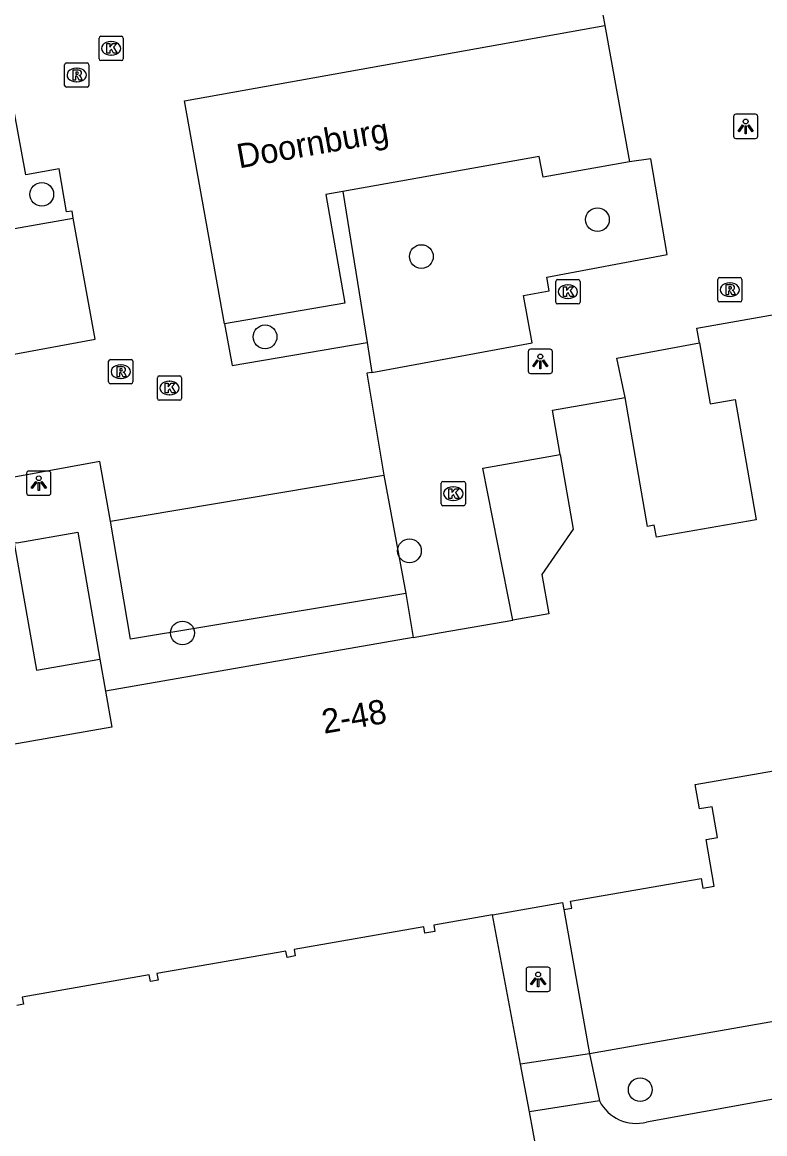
# Model space of a CAD drawing. Extents: x 157793 to 159380, y 380882 to 382313.
# Drawn here: x 158544.27 to 158574.86, y 381373.42 to 381419.2 of the extents above; entities that cross this region are included whole.
import ezdxf

# ---------------------------------------------------------------- set-up
doc = ezdxf.new("R2010")
doc.units = 0
for name, color, linetype in [('IMGEO_Boom', 7, 'Continuous'), ('IMGEO_Groenvoorziening', 7, 'Continuous'), ('IMGEO_Kolk', 7, 'Continuous'), ('IMGEO_Lichtpunt', 7, 'Continuous'), ('IMGEO_Openbare_ruimte_label', 7, 'Continuous'), ('IMGEO_Pand', 7, 'Continuous'), ('IMGEO_Pand_nummerreeks', 7, 'Continuous'), ('IMGEO_Parkeervlak_open', 7, 'Continuous'), ('IMGEO_Rijbaan_lokaal_open', 7, 'Continuous'), ('IMGEO_Rioolput', 7, 'Continuous'), ('IMGEO_Voetpad_op_trap', 7, 'Continuous'), ('IMGEO_Voetpad_open', 7, 'Continuous')]:
    doc.layers.add(name, color=color, linetype=linetype)

msp = doc.modelspace()

# ---------------------------------------------------------------- linework, layer by layer
at = {"layer": 'IMGEO_Boom'}
for centre in [(158545.076, 381412.115), (158567.962, 381411.072), (158560.712, 381409.553), (158554.273, 381406.244), (158560.219, 381397.43), (158550.873, 381394.047), (158569.726, 381375.233)]:
    msp.add_circle(centre, 0.489, dxfattribs=at)
at = {"layer": 'IMGEO_Groenvoorziening'}
msp.add_lwpolyline([(158596.982, 381386.767), (158597.898, 381382.018), (158567.634, 381376.716)], dxfattribs=at)
at = {"layer": 'IMGEO_Kolk'}
for p, q in [((158547.434, 381417.7), (158547.434, 381418.552)), ((158547.509, 381418.626), (158548.361, 381418.626)), ((158547.922, 381418.406), (158547.947, 381418.406)), ((158548.435, 381418.552), (158548.435, 381417.7)), ((158548.361, 381417.626), (158547.509, 381417.626)), ((158547.945, 381417.846), (158547.92, 381417.846)), ((158566.246, 381407.677), (158566.246, 381408.529)), ((158566.321, 381408.603), (158567.173, 381408.603)), ((158566.734, 381408.383), (158566.759, 381408.383)), ((158567.247, 381408.529), (158567.247, 381407.677)), ((158567.173, 381407.603), (158566.321, 381407.603)), ((158566.757, 381407.823), (158566.732, 381407.823)), ((158549.837, 381403.708), (158549.837, 381404.56)), ((158549.912, 381404.634), (158550.764, 381404.634)), ((158550.325, 381404.414), (158550.35, 381404.414)), ((158550.838, 381404.56), (158550.838, 381403.708)), ((158550.348, 381403.854), (158550.323, 381403.854)), ((158550.764, 381403.634), (158549.912, 381403.634)), ((158561.526, 381399.362), (158561.526, 381400.214)), ((158561.601, 381400.288), (158562.453, 381400.288)), ((158562.014, 381400.068), (158562.039, 381400.068)), ((158562.527, 381400.214), (158562.527, 381399.362)), ((158562.453, 381399.288), (158561.601, 381399.288)), ((158562.037, 381399.508), (158562.012, 381399.508))]:
    msp.add_line(p, q, dxfattribs=at)
for points in [[(158547.434, 381417.7), (158547.434, 381418.552)], [(158547.509, 381418.626), (158548.361, 381418.626)], [(158548.435, 381418.552), (158548.435, 381417.7)], [(158547.755, 381418.326), (158547.878, 381418.326), (158547.878, 381418.175), (158548.008, 381418.326), (158548.172, 381418.326), (158548.026, 381418.175), (158548.179, 381417.926), (158548.027, 381417.926), (158547.942, 381418.09), (158547.878, 381418.023), (158547.878, 381417.926), (158547.755, 381417.926), (158547.755, 381418.326)], [(158548.361, 381417.626), (158547.509, 381417.626)], [(158566.246, 381407.677), (158566.246, 381408.529)], [(158566.321, 381408.603), (158567.173, 381408.603)], [(158567.247, 381408.529), (158567.247, 381407.677)], [(158566.567, 381408.303), (158566.69, 381408.303), (158566.69, 381408.152), (158566.82, 381408.303), (158566.984, 381408.303), (158566.838, 381408.152), (158566.991, 381407.903), (158566.839, 381407.903), (158566.754, 381408.067), (158566.69, 381408), (158566.69, 381407.903), (158566.567, 381407.903), (158566.567, 381408.303)], [(158567.173, 381407.603), (158566.321, 381407.603)], [(158549.837, 381403.708), (158549.837, 381404.56)], [(158549.912, 381404.634), (158550.764, 381404.634)], [(158550.158, 381404.334), (158550.281, 381404.334), (158550.281, 381404.183), (158550.411, 381404.334), (158550.575, 381404.334), (158550.429, 381404.183), (158550.582, 381403.934), (158550.43, 381403.934), (158550.345, 381404.098), (158550.281, 381404.031), (158550.281, 381403.934), (158550.158, 381403.934), (158550.158, 381404.334)], [(158550.838, 381404.56), (158550.838, 381403.708)], [(158550.764, 381403.634), (158549.912, 381403.634)], [(158561.526, 381399.362), (158561.526, 381400.214)], [(158561.601, 381400.288), (158562.453, 381400.288)], [(158562.527, 381400.214), (158562.527, 381399.362)], [(158561.847, 381399.988), (158561.97, 381399.988), (158561.97, 381399.837), (158562.1, 381399.988), (158562.264, 381399.988), (158562.118, 381399.837), (158562.271, 381399.588), (158562.119, 381399.588), (158562.034, 381399.752), (158561.97, 381399.685), (158561.97, 381399.588), (158561.847, 381399.588), (158561.847, 381399.988)], [(158562.453, 381399.288), (158561.601, 381399.288)]]:
    msp.add_lwpolyline(points, dxfattribs=at)
for centre, start, end in [((158547.511, 381418.55), 91.552, 178.448), ((158547.511, 381418.55), 91.552, 178.448), ((158548.359, 381418.55), 1.552, 88.448), ((158548.359, 381418.55), 1.552, 88.448), ((158547.511, 381417.702), 181.552, 268.448), ((158547.511, 381417.702), 181.552, 268.448), ((158548.359, 381417.702), 271.552, 358.448), ((158548.359, 381417.702), 271.552, 358.448), ((158566.323, 381408.527), 91.552, 178.448), ((158566.323, 381408.527), 91.552, 178.448), ((158567.171, 381408.527), 1.552, 88.448), ((158567.171, 381408.527), 1.552, 88.448), ((158566.323, 381407.679), 181.552, 268.448), ((158566.323, 381407.679), 181.552, 268.448), ((158567.171, 381407.679), 271.552, 358.448), ((158567.171, 381407.679), 271.552, 358.448), ((158549.914, 381404.558), 91.552, 178.448), ((158549.914, 381404.558), 91.552, 178.448), ((158550.762, 381404.558), 1.552, 88.448), ((158550.762, 381404.558), 1.552, 88.448), ((158549.914, 381403.71), 181.552, 268.448), ((158549.914, 381403.71), 181.552, 268.448), ((158550.762, 381403.71), 271.552, 358.448), ((158550.762, 381403.71), 271.552, 358.448), ((158561.603, 381400.212), 91.552, 178.448), ((158561.603, 381400.212), 91.552, 178.448), ((158562.451, 381400.212), 1.552, 88.448), ((158562.451, 381400.212), 1.552, 88.448), ((158561.603, 381399.364), 181.552, 268.448), ((158561.603, 381399.364), 181.552, 268.448), ((158562.451, 381399.364), 271.552, 358.448), ((158562.451, 381399.364), 271.552, 358.448)]:
    msp.add_arc(centre, 0.0765, start, end, dxfattribs=at)
for centre, major_axis, ratio, start_param, end_param in [((158547.921, 381418.126), (-0.387, 0.002), 0.722429, 4.712389, 7.853982), ((158547.946, 381418.126), (-0.39, 0.002), 0.717154, 1.570796, 4.712389), ((158566.733, 381408.103), (-0.387, 0.002), 0.722429, 4.712389, 7.853982), ((158566.758, 381408.103), (-0.39, 0.002), 0.717154, 1.570796, 4.712389), ((158550.324, 381404.134), (-0.387, 0.002), 0.722429, 4.712389, 7.853982), ((158550.349, 381404.134), (-0.39, 0.002), 0.717154, 1.570796, 4.712389), ((158562.013, 381399.788), (-0.387, 0.002), 0.722429, 4.712389, 7.853982), ((158562.038, 381399.788), (-0.39, 0.002), 0.717154, 1.570796, 4.712389)]:
    msp.add_ellipse(centre, major_axis=major_axis, ratio=ratio, start_param=start_param, end_param=end_param, dxfattribs=at)
at = {"layer": 'IMGEO_Lichtpunt'}
for p, q in [((158573.571, 381415.319), (158573.571, 381414.512)), ((158573.571, 381415.319), (158573.571, 381414.512)), ((158574.473, 381415.414), (158573.665, 381415.414)), ((158574.473, 381415.414), (158573.665, 381415.414)), ((158574.567, 381414.512), (158574.567, 381415.319)), ((158574.567, 381414.512), (158574.567, 381415.319)), ((158573.665, 381414.418), (158574.473, 381414.418)), ((158573.665, 381414.418), (158574.473, 381414.418)), ((158565.112, 381405.637), (158565.112, 381404.83)), ((158565.112, 381405.637), (158565.112, 381404.83)), ((158566.014, 381405.732), (158565.206, 381405.732)), ((158566.014, 381405.732), (158565.206, 381405.732)), ((158566.108, 381404.83), (158566.108, 381405.637)), ((158566.108, 381404.83), (158566.108, 381405.637)), ((158565.206, 381404.736), (158566.014, 381404.736)), ((158565.206, 381404.736), (158566.014, 381404.736)), ((158544.454, 381400.623), (158544.454, 381399.816)), ((158544.454, 381400.623), (158544.454, 381399.816)), ((158545.356, 381400.718), (158544.548, 381400.718)), ((158545.356, 381400.718), (158544.548, 381400.718)), ((158545.45, 381399.816), (158545.45, 381400.623)), ((158545.45, 381399.816), (158545.45, 381400.623)), ((158544.548, 381399.722), (158545.356, 381399.722)), ((158544.548, 381399.722), (158545.356, 381399.722)), ((158565.025, 381380.183), (158565.025, 381379.376)), ((158565.025, 381380.183), (158565.025, 381379.376)), ((158565.927, 381380.278), (158565.119, 381380.278)), ((158565.927, 381380.278), (158565.119, 381380.278)), ((158566.021, 381379.376), (158566.021, 381380.183)), ((158566.021, 381379.376), (158566.021, 381380.183)), ((158565.119, 381379.282), (158565.927, 381379.282)), ((158565.119, 381379.282), (158565.927, 381379.282))]:
    msp.add_line(p, q, dxfattribs=at)
for points in [[(158573.945, 381414.983), (158573.984, 381414.955), (158573.796, 381414.693), (158573.758, 381414.72), (158573.945, 381414.983)], [(158574.047, 381414.935), (158574.094, 381414.935), (158574.094, 381414.613), (158574.047, 381414.613), (158574.047, 381414.935)], [(158574.157, 381414.955), (158574.195, 381414.982), (158574.382, 381414.72), (158574.343, 381414.692), (158574.157, 381414.955)], [(158565.486, 381405.301), (158565.525, 381405.273), (158565.337, 381405.011), (158565.299, 381405.038), (158565.486, 381405.301)], [(158565.588, 381405.253), (158565.635, 381405.253), (158565.635, 381404.931), (158565.588, 381404.931), (158565.588, 381405.253)], [(158565.698, 381405.273), (158565.736, 381405.3), (158565.923, 381405.038), (158565.884, 381405.01), (158565.698, 381405.273)], [(158544.828, 381400.287), (158544.867, 381400.259), (158544.679, 381399.997), (158544.641, 381400.024), (158544.828, 381400.287)], [(158544.93, 381400.239), (158544.977, 381400.239), (158544.977, 381399.917), (158544.93, 381399.917), (158544.93, 381400.239)], [(158545.04, 381400.259), (158545.078, 381400.286), (158545.265, 381400.024), (158545.226, 381399.996), (158545.04, 381400.259)], [(158565.399, 381379.847), (158565.438, 381379.819), (158565.25, 381379.557), (158565.212, 381379.584), (158565.399, 381379.847)], [(158565.501, 381379.799), (158565.548, 381379.799), (158565.548, 381379.477), (158565.501, 381379.477), (158565.501, 381379.799)], [(158565.611, 381379.819), (158565.649, 381379.846), (158565.836, 381379.584), (158565.797, 381379.556), (158565.611, 381379.819)]]:
    msp.add_lwpolyline(points, dxfattribs=at)
for centre in [(158574.07, 381415.117), (158565.611, 381405.435), (158544.953, 381400.421), (158565.524, 381379.981)]:
    msp.add_circle(centre, 0.0994, dxfattribs=at)
for centre, start, end in [((158573.665, 381415.319), 90, 180), ((158573.665, 381415.319), 90, 180), ((158574.473, 381415.319), 0, 90), ((158574.473, 381415.319), 0, 90), ((158573.665, 381414.512), 180, 270), ((158573.665, 381414.512), 180, 270), ((158574.473, 381414.512), 270, 0), ((158574.473, 381414.512), 270, 360), ((158565.206, 381405.637), 90, 180), ((158565.206, 381405.637), 90, 180), ((158566.014, 381405.637), 0, 90), ((158566.014, 381405.637), 0, 90), ((158565.206, 381404.83), 180, 270), ((158565.206, 381404.83), 180, 270), ((158566.014, 381404.83), 270, 0), ((158566.014, 381404.83), 270, 360), ((158544.548, 381400.623), 90, 180), ((158544.548, 381400.623), 90, 180), ((158545.356, 381400.623), 0, 90), ((158545.356, 381400.623), 0, 90), ((158544.548, 381399.816), 180, 270), ((158544.548, 381399.816), 180, 270), ((158545.356, 381399.816), 270, 0), ((158545.356, 381399.816), 270, 360), ((158565.119, 381380.183), 90, 180), ((158565.119, 381380.183), 90, 180), ((158565.927, 381380.183), 0, 90), ((158565.927, 381380.183), 0, 90), ((158565.119, 381379.376), 180, 270), ((158565.119, 381379.376), 180, 270), ((158565.927, 381379.376), 270, 0), ((158565.927, 381379.376), 270, 360)]:
    msp.add_arc(centre, 0.0946, start, end, dxfattribs=at)
at = {"layer": 'IMGEO_Pand'}
for points in [[(158572.166, 381405.992), (158572.059, 381406.606), (158576.496, 381407.38), (158576.592, 381406.827)], [(158572.166, 381405.992), (158572.604, 381403.481), (158573.631, 381403.66), (158574.496, 381398.706), (158570.392, 381397.99), (158570.307, 381398.482), (158570.032, 381398.434), (158569.106, 381403.748)], [(158566.432, 381401.396), (158566.112, 381403.226), (158569.106, 381403.748)], [(158566.432, 381401.396), (158566.969, 381398.319), (158565.671, 381396.455), (158565.955, 381394.835), (158564.48, 381394.578)], [(158544.052, 381397.765), (158546.558, 381398.202), (158547.47, 381392.974)], [(158544.052, 381397.765), (158543.942, 381397.746), (158544.854, 381392.517), (158547.47, 381392.974)], [(158547.704, 381391.652), (158547.963, 381390.17), (158542.45, 381389.208), (158542.395, 381389.525), (158542.037, 381389.463), (158542.084, 381389.198), (158537.925, 381388.472), (158537.676, 381389.902), (158537.069, 381393.378), (158537.889, 381393.521), (158537.353, 381396.594)], [(158560.377, 381393.862), (158561.525, 381394.062), (158564.48, 381394.578)], [(158560.377, 381393.862), (158547.704, 381391.652)], [(158566.58, 381382.659), (158566.909, 381382.716), (158566.86, 381382.997), (158572.232, 381383.934), (158572.302, 381383.531), (158572.778, 381383.614), (158572.442, 381385.538), (158572.914, 381385.621), (158572.692, 381386.891), (158572.17, 381386.8), (158571.994, 381387.808), (158577.35, 381388.742)], [(158563.64, 381382.438), (158566.53, 381382.943), (158566.58, 381382.659)], [(158563.64, 381382.438), (158561.222, 381382.016), (158561.269, 381381.747), (158560.861, 381381.676), (158560.815, 381381.941), (158555.472, 381381.009), (158555.519, 381380.743), (158555.179, 381380.684), (158555.133, 381380.945), (158549.821, 381380.018), (158549.869, 381379.742), (158549.55, 381379.687), (158549.502, 381379.962), (158544.271, 381379.049), (158544.323, 381378.753), (158544.045, 381378.705)]]:
    msp.add_lwpolyline(points, dxfattribs=at)
at = {"layer": 'IMGEO_Parkeervlak_open'}
msp.add_lwpolyline([(158569.287, 381413.45), (158565.726, 381412.821), (158565.564, 381413.674), (158557.482, 381412.236)], dxfattribs=at)
at = {"layer": 'IMGEO_Rijbaan_lokaal_open'}
for points in [[(158567.304, 381424.308), (158568.275, 381419.076)], [(158546.371, 381411.131), (158546.334, 381411.423), (158546.101, 381411.395), (158545.794, 381413.163), (158544.419, 381412.913), (158543.11, 381419.965)], [(158552.599, 381406.775), (158550.956, 381415.97), (158568.275, 381419.076)], [(158539.91, 381404.79), (158547.282, 381406.149), (158546.371, 381411.131)], [(158552.599, 381406.775), (158552.914, 381405.061), (158558.481, 381406.006)], [(158558.481, 381406.006), (158558.677, 381404.783)], [(158558.677, 381404.783), (158558.459, 381404.743), (158559.167, 381400.553)], [(158547.904, 381398.655), (158547.464, 381401.115), (158517.488, 381395.631), (158517.422, 381395.955)], [(158547.904, 381398.655), (158559.167, 381400.553)]]:
    msp.add_lwpolyline(points, dxfattribs=at)
at = {"layer": 'IMGEO_Rioolput'}
for p, q in [((158546.091, 381417.53), (158546.943, 381417.53)), ((158546.016, 381416.604), (158546.016, 381417.456)), ((158546.504, 381417.31), (158546.529, 381417.31)), ((158547.017, 381417.456), (158547.017, 381416.604)), ((158546.527, 381416.75), (158546.502, 381416.75)), ((158546.943, 381416.53), (158546.091, 381416.53)), ((158572.916, 381407.759), (158572.916, 381408.611)), ((158572.991, 381408.685), (158573.843, 381408.685)), ((158573.404, 381408.465), (158573.429, 381408.465)), ((158573.917, 381408.611), (158573.917, 381407.759)), ((158573.427, 381407.905), (158573.402, 381407.905)), ((158573.843, 381407.685), (158572.991, 381407.685)), ((158547.83, 381404.385), (158547.83, 381405.237)), ((158547.905, 381405.311), (158548.757, 381405.311)), ((158548.831, 381405.237), (158548.831, 381404.385)), ((158548.318, 381405.091), (158548.343, 381405.091)), ((158548.757, 381404.311), (158547.905, 381404.311)), ((158548.341, 381404.531), (158548.316, 381404.531))]:
    msp.add_line(p, q, dxfattribs=at)
for points in [[(158546.091, 381417.53), (158546.943, 381417.53)], [(158546.016, 381416.604), (158546.016, 381417.456)], [(158546.605, 381417.228), (158546.353, 381417.23), (158546.353, 381416.83)], [(158546.531, 381417.149), (158546.477, 381417.149), (158546.477, 381417.068)], [(158546.477, 381417.068), (158546.529, 381417.068)], [(158547.017, 381417.456), (158547.017, 381416.604)], [(158546.353, 381416.83), (158546.477, 381416.83), (158546.477, 381416.992), (158546.488, 381416.992)], [(158546.535, 381416.963), (158546.606, 381416.83), (158546.746, 381416.83), (158546.681, 381416.956)], [(158546.943, 381416.53), (158546.091, 381416.53)], [(158572.916, 381407.759), (158572.916, 381408.611)], [(158572.991, 381408.685), (158573.843, 381408.685)], [(158573.505, 381408.383), (158573.253, 381408.385), (158573.253, 381407.985)], [(158573.917, 381408.611), (158573.917, 381407.759)], [(158573.253, 381407.985), (158573.377, 381407.985), (158573.377, 381408.147), (158573.388, 381408.147)], [(158573.431, 381408.304), (158573.377, 381408.304), (158573.377, 381408.223)], [(158573.377, 381408.223), (158573.429, 381408.223)], [(158573.435, 381408.118), (158573.506, 381407.985), (158573.646, 381407.985), (158573.581, 381408.111)], [(158573.843, 381407.685), (158572.991, 381407.685)], [(158547.83, 381404.385), (158547.83, 381405.237)], [(158547.905, 381405.311), (158548.757, 381405.311)], [(158548.831, 381405.237), (158548.831, 381404.385)], [(158548.419, 381405.009), (158548.167, 381405.011), (158548.167, 381404.611)], [(158548.167, 381404.611), (158548.291, 381404.611), (158548.291, 381404.773), (158548.302, 381404.773)], [(158548.345, 381404.93), (158548.291, 381404.93), (158548.291, 381404.849)], [(158548.291, 381404.849), (158548.343, 381404.849)], [(158548.349, 381404.744), (158548.42, 381404.611), (158548.56, 381404.611), (158548.495, 381404.737)], [(158548.757, 381404.311), (158547.905, 381404.311)]]:
    msp.add_lwpolyline(points, dxfattribs=at)
for centre, radius, start, end in [((158546.093, 381417.454), 0.0765, 91.552, 178.448), ((158546.093, 381417.454), 0.0765, 91.552, 178.448), ((158546.941, 381417.454), 0.0765, 1.552, 88.448), ((158546.941, 381417.454), 0.0765, 1.552, 88.448), ((158546.513, 381417.257), 0.19, 274.7715, 282.9687), ((158546.537, 381417.053), 0.0964, 77.0061, 93.1865), ((158546.551, 381417.11), 0.0378, 276.6634, 79.6772), ((158546.604, 381417.118), 0.109, 350.3612, 89.416), ((158546.602, 381417.118), 0.112, 277.5842, 350.9817), ((158546.586, 381416.903), 0.108, 29.5134, 73.7905), ((158546.093, 381416.606), 0.0765, 181.552, 268.448), ((158546.093, 381416.606), 0.0765, 181.552, 268.448), ((158546.487, 381416.939), 0.0533, 26.0293, 88.6989), ((158546.941, 381416.606), 0.0765, 271.552, 358.448), ((158546.941, 381416.606), 0.0765, 271.552, 358.448), ((158572.993, 381408.609), 0.0765, 91.552, 178.448), ((158572.993, 381408.609), 0.0765, 91.552, 178.448), ((158573.504, 381408.273), 0.109, 350.3612, 89.416), ((158573.841, 381408.609), 0.0765, 1.552, 88.448), ((158573.841, 381408.609), 0.0765, 1.552, 88.448), ((158573.387, 381408.094), 0.0533, 26.0293, 88.6989), ((158573.413, 381408.412), 0.19, 274.7715, 282.9687), ((158573.437, 381408.208), 0.0964, 77.0061, 93.1865), ((158573.451, 381408.265), 0.0378, 276.6634, 79.6772), ((158573.502, 381408.273), 0.112, 277.5842, 350.9817), ((158573.486, 381408.058), 0.108, 29.5134, 73.7905), ((158572.993, 381407.761), 0.0765, 181.552, 268.448), ((158572.993, 381407.761), 0.0765, 181.552, 268.448), ((158573.841, 381407.761), 0.0765, 271.552, 358.448), ((158573.841, 381407.761), 0.0765, 271.552, 358.448), ((158547.907, 381405.235), 0.0765, 91.552, 178.448), ((158547.907, 381405.235), 0.0765, 91.552, 178.448), ((158548.755, 381405.235), 0.0765, 1.552, 88.448), ((158548.755, 381405.235), 0.0765, 1.552, 88.448), ((158548.301, 381404.72), 0.0533, 26.0293, 88.6989), ((158548.327, 381405.038), 0.19, 274.7715, 282.9687), ((158548.351, 381404.834), 0.0964, 77.0061, 93.1865), ((158548.365, 381404.891), 0.0378, 276.6634, 79.6772), ((158548.418, 381404.899), 0.109, 350.3612, 89.416), ((158548.416, 381404.899), 0.112, 277.5842, 350.9817), ((158548.4, 381404.684), 0.108, 29.5134, 73.7905), ((158547.907, 381404.387), 0.0765, 181.552, 268.448), ((158547.907, 381404.387), 0.0765, 181.552, 268.448), ((158548.755, 381404.387), 0.0765, 271.552, 358.448), ((158548.755, 381404.387), 0.0765, 271.552, 358.448)]:
    msp.add_arc(centre, radius, start, end, dxfattribs=at)
for centre, major_axis, ratio, start_param, end_param in [((158546.503, 381417.03), (-0.387, 0.002), 0.722429, 4.712389, 7.853982), ((158546.528, 381417.03), (-0.39, 0.002), 0.717154, 1.570796, 4.712389), ((158573.403, 381408.185), (-0.387, 0.002), 0.722429, 4.712389, 7.853982), ((158573.428, 381408.185), (-0.39, 0.002), 0.717154, 1.570796, 4.712389), ((158548.317, 381404.811), (-0.387, 0.002), 0.722429, 4.712389, 7.853982), ((158548.342, 381404.811), (-0.39, 0.002), 0.717154, 1.570796, 4.712389)]:
    msp.add_ellipse(centre, major_axis=major_axis, ratio=ratio, start_param=start_param, end_param=end_param, dxfattribs=at)
at = {"layer": 'IMGEO_Voetpad_op_trap'}
for points in [[(158567.634, 381376.716), (158568.049, 381374.772)], [(158565.159, 381374.322), (158564.792, 381376.278)]]:
    msp.add_lwpolyline(points, dxfattribs=at)
at = {"layer": 'IMGEO_Voetpad_open'}
for points in [[(158568.275, 381419.076), (158569.287, 381413.45)], [(158558.677, 381404.783), (158565.272, 381405.999), (158564.913, 381407.945), (158565.98, 381408.147), (158565.874, 381408.704), (158570.835, 381409.643), (158570.162, 381413.579), (158569.287, 381413.45)], [(158557.482, 381412.236), (158556.774, 381412.102), (158557.564, 381407.638), (158552.599, 381406.775)], [(158557.482, 381412.236), (158558.481, 381406.006)], [(158539.023, 381409.845), (158546.371, 381411.131)], [(158569.106, 381403.748), (158568.756, 381405.362), (158572.166, 381405.992)], [(158564.48, 381394.578), (158563.242, 381400.831), (158566.432, 381401.396)], [(158559.167, 381400.553), (158560.073, 381395.675)], [(158560.073, 381395.675), (158548.731, 381393.793), (158547.904, 381398.655)], [(158560.073, 381395.675), (158560.377, 381393.862)], [(158547.47, 381392.974), (158547.704, 381391.652)], [(158564.792, 381376.278), (158563.64, 381382.438)], [(158566.58, 381382.659), (158567.634, 381376.716)], [(158600.055, 381379.341), (158569.986, 381373.895)], [(158567.634, 381376.716), (158564.792, 381376.278)], [(158568.049, 381374.772), (158565.159, 381374.322)], [(158565.622, 381371.849), (158565.159, 381374.322)]]:
    msp.add_lwpolyline(points, dxfattribs=at)
msp.add_arc((158569.571, 381375.555), 1.711, 207.2284, 284.0532, dxfattribs=at)

# ---------------------------------------------------------------- texts
at = {"layer": 'IMGEO_Openbare_ruimte_label'}
msp.add_text('Doornburg', height=1, rotation=10.0743, dxfattribs=at).set_placement((158553.206, 381413.181))
at = {"layer": 'IMGEO_Pand_nummerreeks'}
msp.add_text('2-48', height=1, rotation=9.895, dxfattribs=at).set_placement((158556.703, 381389.892))

doc.saveas('drawing.dxf')
